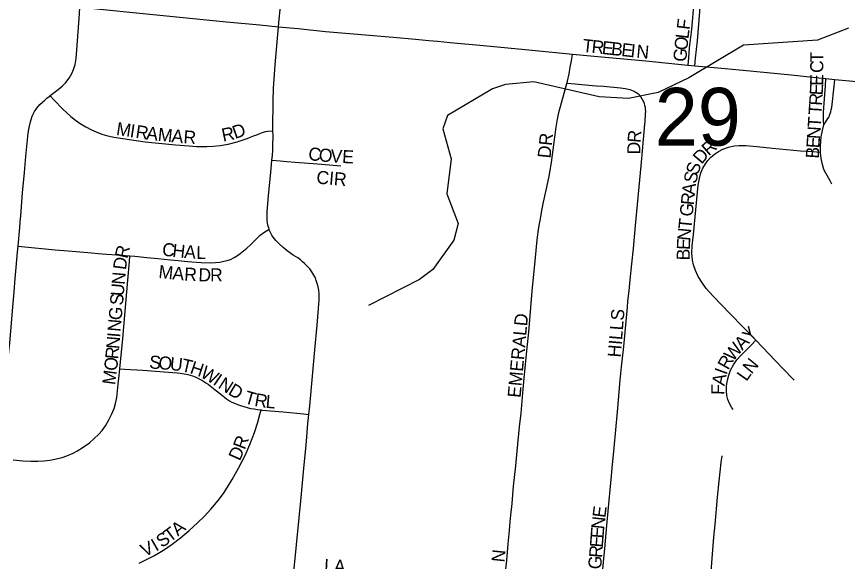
# Model space of a CAD drawing. Extents: x 1410790 to 1770854, y 448063 to 770588.
# Drawn here: x 1535008 to 1538182, y 646042 to 648125 of the extents above; entities that cross this region are included whole.
import ezdxf

# ---------------------------------------------------------------- set-up
doc = ezdxf.new("R2010")
doc.units = 0
for name, color, linetype in [('GM_X_City_Street', 7, 'Continuous'), ('GM_X_City_Street_Text', 7, 'Continuous'), ('GM_X_Minor_River', 7, 'Continuous'), ('GM_X_Section_Text', 7, 'Continuous')]:
    doc.layers.add(name, color=color, linetype=linetype)

msp = doc.modelspace()

# ---------------------------------------------------------------- linework, layer by layer
at = {"layer": 'GM_X_City_Street'}
for points in [[(1536008.2, 648086.4), (1536011.3, 648115.7), (1536018.6, 648186.7), (1536023.3, 648238.8), (1536029, 648304.1), (1536033.4, 648357.8)], [(1537573.1, 647939.6), (1537575.7, 647968.1), (1537579.1, 648005.7), (1537587.3, 648077.3), (1537596.8, 648179.3)], [(1535135.2, 647822.8), (1535135.6, 647823.1), (1535145.9, 647831), (1535166.3, 647846.5), (1535181.8, 647859.2), (1535195.9, 647873.8), (1535208.1, 647889.9), (1535218.3, 647907.5), (1535225, 647923), (1535230.8, 647942.4), (1535235.1, 647965.4), (1535238.3, 647998.3), (1535247.5, 648135.6), (1535249.3, 648161.2)], [(1535249.3, 648161.2), (1535251.1, 648161), (1535453.4, 648140.3), (1535668.9, 648119.2), (1535809.3, 648105.7), (1535936.7, 648093.4), (1536008.2, 648086.4)], [(1537599.3, 647937.2), (1537602.2, 647966.9), (1537608.7, 648032.5), (1537620.3, 648177.2)], [(1535987, 647689), (1535986.3, 647719.5), (1535987.4, 647781.4), (1535987.6, 647784.8), (1535987.9, 647801.1), (1535989.2, 647853.4), (1535990, 647868.1), (1535995.2, 647941), (1536008.2, 648086.4)], [(1536008.2, 648086.4), (1536083.6, 648079.1), (1536188.1, 648068.8), (1536325.4, 648057), (1536446.4, 648046.6), (1536531.2, 648039.1), (1536570.2, 648035.3), (1536583.1, 648034), (1536615.5, 648030.7), (1536664.4, 648026), (1536791.8, 648014.2), (1536977.8, 647996.5), (1537132, 647981.8)], [(1537109.8, 647868.9), (1537112.3, 647878), (1537118.9, 647907), (1537123.3, 647931.7), (1537127.6, 647956), (1537132, 647981.8)], [(1537132, 647981.8), (1537199.9, 647975.3), (1537412.2, 647955.7), (1537572, 647939.8), (1537573.1, 647939.6)], [(1537573.1, 647939.6), (1537599.3, 647937.2)], [(1537599.3, 647937.2), (1537673.3, 647930.1), (1537784.3, 647919.9), (1537967.1, 647902.1), (1538097.5, 647888.8), (1538100.1, 647888.5)], [(1536874.4, 645991.5), (1536880.5, 646045.2), (1536885.8, 646109), (1536890.9, 646161), (1536893.9, 646193.3), (1536896.4, 646219), (1536901.1, 646264.3), (1536906.5, 646329.6), (1536915, 646407.9), (1536919.7, 646463.4), (1536929.6, 646557.2), (1536935.2, 646608.8), (1536943.2, 646700.2), (1536947.2, 646742.6), (1536958.6, 646860.1), (1536964.2, 646918.9), (1536972, 647013.5), (1536977.8, 647075.1), (1536990.5, 647204), (1536997, 647271.5), (1536998.7, 647291), (1537000, 647300.6), (1537001.1, 647310.3), (1537003.7, 647326.3), (1537007.5, 647345.4), (1537016.1, 647390.3), (1537021, 647416), (1537034.1, 647473.6), (1537042.8, 647515.5), (1537051.5, 647567.4), (1537061.8, 647645.4), (1537069.3, 647703.1), (1537074.4, 647732.6), (1537079.6, 647758.1), (1537089, 647796), (1537109.8, 647868.9)], [(1537236.3, 645894.9), (1537255.3, 646091.9), (1537263.2, 646180.1), (1537269.5, 646248.6), (1537278.4, 646343.1), (1537280.7, 646369.1), (1537283.5, 646398.4), (1537291.2, 646476.6), (1537304.1, 646613.7), (1537314.4, 646734.7), (1537319.4, 646786.2), (1537327.3, 646864.4), (1537341.7, 647014.4), (1537343.7, 647037.2), (1537348, 647076.3), (1537352.1, 647118.7), (1537358.7, 647180.4), (1537364.1, 647238.6), (1537372.1, 647326.6), (1537393.4, 647554.9), (1537399.8, 647626.6), (1537401.4, 647642.9), (1537403.7, 647668.9), (1537406.9, 647701.6), (1537409.1, 647724.3), (1537411.2, 647753.4), (1537411.3, 647762.4), (1537410.8, 647769.3), (1537410, 647777.4), (1537408.6, 647784.8), (1537406.4, 647793.1), (1537404, 647799.7), (1537401, 647805.7), (1537398.4, 647810.5), (1537394.6, 647816.1), (1537391.2, 647820.6), (1537385.8, 647825.8), (1537379.9, 647831), (1537374.2, 647834.9), (1537368.5, 647838.2), (1537364.1, 647840.5), (1537358.6, 647842.8), (1537352, 647845.2), (1537345.9, 647846.8), (1537339.4, 647848), (1537332.8, 647849.1), (1537315, 647851.5), (1537249.8, 647857.5), (1537223.7, 647859.8), (1537207.4, 647861), (1537142.1, 647866.3), (1537109.8, 647868.9)], [(1538091.5, 647711.8), (1538090.5, 647728.2), (1538090.1, 647740), (1538091, 647759.2), (1538093.3, 647794.4), (1538098, 647860.1), (1538100.1, 647888.5)], [(1538091.5, 647711.8), (1538103.2, 647728.7), (1538107.5, 647735), (1538111.8, 647742.4), (1538113.9, 647747.2), (1538116.6, 647754.8), (1538118.5, 647761), (1538120.4, 647769.1), (1538122.1, 647777.7), (1538130.9, 647859.2), (1538133.7, 647885.3)], [(1538100.1, 647888.5), (1538133.7, 647885.3)], [(1538133.7, 647885.3), (1538342.7, 647865.4), (1538440.5, 647856), (1538598.7, 647840.7), (1538723.9, 647831), (1538844.8, 647819.8), (1538952.6, 647809.8), (1539096.5, 647797.2), (1539184.6, 647788.6), (1539311.8, 647775.5), (1539367.3, 647770.4), (1539461.9, 647761.3), (1539595.7, 647748.4), (1539693.6, 647739.5), (1539826.9, 647726)], [(1535013.3, 647247.1), (1535019.7, 647318.5), (1535021.5, 647340.8), (1535023.4, 647363.2), (1535030.7, 647450.9), (1535037.6, 647529.3), (1535043.3, 647590.2), (1535052.2, 647679.2), (1535055.4, 647701.4), (1535060.8, 647723.2), (1535067.4, 647745.1), (1535075.5, 647761.8), (1535084.4, 647774.9), (1535096.6, 647789.6), (1535106.7, 647798.4), (1535115.1, 647806.2), (1535123.5, 647813.7), (1535135.2, 647822.8)], [(1535135.2, 647822.8), (1535150.2, 647807), (1535184.1, 647771.1), (1535214.2, 647742.9), (1535232.4, 647728.7), (1535250.9, 647715.9), (1535272.1, 647703.2), (1535294, 647692.4), (1535311.4, 647684.7), (1535332.6, 647675.8), (1535350.7, 647670), (1535379.7, 647663.9), (1535498.5, 647646.9), (1535614.9, 647635), (1535666.6, 647630.7), (1535694.4, 647629.2), (1535734.1, 647628.4), (1535759.2, 647629.5), (1535785.8, 647632.2), (1535815.9, 647637.3), (1535850.6, 647646.9), (1535888.8, 647659.1), (1535898, 647662.6), (1535916.3, 647670), (1535925.5, 647673.5), (1535934.6, 647677.1), (1535947, 647682), (1535958.5, 647685.5), (1535967.8, 647686.6), (1535987, 647689)], [(1538079.6, 647607), (1538079.7, 647631), (1538082.1, 647665.3), (1538086.8, 647690.2), (1538091.5, 647711.8)], [(1535983.2, 647576.4), (1535984.7, 647594.7), (1535986.4, 647614.4), (1535987.1, 647630.9), (1535987.5, 647670.5), (1535987, 647689)], [(1537832.3, 646887.6), (1537830.6, 646889.4), (1537734.5, 646988.3), (1537668.6, 647056.8), (1537642.8, 647086.1), (1537625.3, 647109.4), (1537611.8, 647131.3), (1537601.1, 647154.5), (1537594.2, 647175.8), (1537590.5, 647194.6), (1537588.1, 647220.2), (1537588.8, 647249.2), (1537593.4, 647291.5), (1537600.4, 647360.1), (1537612.1, 647480.9), (1537616.5, 647506.3), (1537622.5, 647527.8), (1537629.8, 647545.6), (1537639.2, 647562.2), (1537648.5, 647575), (1537659.2, 647586.7), (1537673.6, 647599.2), (1537689.5, 647609.7), (1537706.6, 647618.4), (1537727.5, 647626.1), (1537749.3, 647630.8), (1537768.3, 647632.5), (1537794.2, 647632.2), (1537836.4, 647628.1), (1537895.3, 647622.7), (1538003.2, 647612.2), (1538049.2, 647609), (1538079.6, 647607)], [(1538122.9, 647484.2), (1538115.9, 647497.8), (1538099.5, 647526.1), (1538092.6, 647541), (1538086.5, 647559.6), (1538081.9, 647582.1), (1538079.6, 647604.8), (1538079.6, 647607)], [(1535972.6, 647312.1), (1535970.9, 647317.3), (1535968.9, 647324.6), (1535966.6, 647335.4), (1535965.5, 647346.1), (1535964.7, 647357.3), (1535965.1, 647367.4), (1535965.5, 647380.5), (1535966.3, 647394.4), (1535970.6, 647441.2), (1535979.3, 647529.2), (1535983.2, 647576.4)], [(1535983.2, 647576.4), (1536014.1, 647573.7), (1536039.8, 647571.5), (1536072, 647569), (1536157.3, 647561.8), (1536201.8, 647558), (1536246.6, 647554.8)], [(1535440.8, 647210.3), (1535458.9, 647208.7), (1535504.7, 647204.4), (1535547.1, 647200.2), (1535596, 647195), (1535625.3, 647192.2), (1535661.2, 647189.2), (1535677.4, 647187.7), (1535713.2, 647185.1), (1535750.1, 647183.8), (1535767.5, 647184.6), (1535783.7, 647186.5), (1535799.8, 647189.7), (1535812.6, 647193.3), (1535824.7, 647196.9), (1535838.6, 647203.8), (1535852, 647211.8), (1535862.2, 647219.4), (1535875, 647229.2), (1535887.4, 647239.6), (1535901.5, 647252.5), (1535913, 647263.8), (1535926.9, 647277.6), (1535938.7, 647289.9), (1535952.6, 647300.3), (1535972.6, 647312.1)], [(1536124.2, 646604.1), (1536127.6, 646636.9), (1536138.1, 646750.3), (1536147, 646850.9), (1536156, 646945), (1536161.6, 647009.7), (1536162.7, 647026.6), (1536163.3, 647039.2), (1536164.2, 647050.7), (1536163.3, 647066.6), (1536161.8, 647079.6), (1536159.5, 647091.6), (1536156, 647104.3), (1536152.5, 647116.3), (1536149.1, 647125.9), (1536143.3, 647137.1), (1536135.9, 647149.9), (1536127.5, 647161), (1536118.2, 647171), (1536108.2, 647180.7), (1536100.5, 647188), (1536092.4, 647195.4), (1536082, 647202.7), (1536064.6, 647213), (1536040.9, 647230.1), (1536025.7, 647242.4), (1536010.2, 647255.9), (1535997.9, 647269.4), (1535988.4, 647281.4), (1535982.9, 647289.8), (1535978.6, 647297.6), (1535974, 647307.6), (1535972.6, 647312.1)], [(1534938.8, 646435.8), (1534942.3, 646472.6), (1534956.5, 646612.9), (1534960.8, 646655.3), (1534964, 646687.9), (1534969.9, 646753.2), (1534975.5, 646821.3), (1534981.1, 646876.8), (1534992.3, 647000.9), (1534998.1, 647072.6), (1535001.9, 647123.7), (1535006, 647165.4), (1535011.2, 647224.1), (1535013.3, 647247.1)], [(1535013.3, 647247.1), (1535025.8, 647245.9), (1535155.1, 647233.9), (1535204, 647229.5), (1535279.2, 647223.1), (1535334.8, 647218.7), (1535406.7, 647213.1), (1535440.8, 647210.3)], [(1535402.1, 646778.5), (1535413.4, 646894.1), (1535432.7, 647117.8), (1535438.9, 647188.8), (1535440.8, 647210.3)], [(1537745.4, 646623.4), (1537739.8, 646631.5), (1537731.6, 646645.8), (1537724.9, 646661.4), (1537721.3, 646676.9), (1537719.5, 646693.2), (1537719.9, 646712.9), (1537723.4, 646735.7), (1537728.6, 646754.7), (1537735.8, 646773.1), (1537746.7, 646793.4), (1537759.8, 646812.4), (1537774.6, 646830), (1537814.3, 646869.6), (1537832.3, 646887.6)], [(1537978.3, 646735.8), (1537932.4, 646782.6), (1537832.3, 646887.6)], [(1534994.9, 646430.5), (1535030.9, 646427.1), (1535061.3, 646425.2), (1535089.1, 646425), (1535111.6, 646426.5), (1535134.1, 646429.4), (1535153.2, 646432.9), (1535181.5, 646439.6), (1535199.8, 646445.6), (1535223.3, 646456), (1535237.5, 646463.5), (1535262.3, 646478.7), (1535285.9, 646495.7), (1535303, 646510.4), (1535321.4, 646528.5), (1535334, 646543.2), (1535347.6, 646561.2), (1535359.3, 646580.4), (1535370.7, 646603.5), (1535380.2, 646627.5), (1535385.6, 646646), (1535390.3, 646669.3), (1535396.2, 646720), (1535399.7, 646752.8), (1535402.1, 646778.5)], [(1535402.1, 646778.5), (1535419.7, 646777.4), (1535489.8, 646772.9), (1535571.4, 646767.6), (1535603.9, 646764.6), (1535620.7, 646763.3), (1535633.1, 646762), (1535647.9, 646759.9), (1535661.4, 646756.7), (1535670.2, 646754.3), (1535679.8, 646751.3), (1535689.8, 646747.7), (1535700.6, 646743), (1535707.5, 646739.4), (1535714.7, 646735.6), (1535722.6, 646730.6), (1535731, 646725.3), (1535739.1, 646719.6), (1535746.9, 646714), (1535766.3, 646698.6), (1535787.8, 646681.6), (1535809.5, 646664.3), (1535821.2, 646656.6), (1535830.4, 646651.3), (1535839.7, 646646.8), (1535851.9, 646642), (1535862.7, 646638.6), (1535875.4, 646634.6), (1535888.2, 646630.9), (1535901.4, 646627.5), (1535914.9, 646625.1), (1535927.6, 646623), (1535941.7, 646621.2)], [(1535476.5, 646035.2), (1535531.6, 646063.4), (1535569.2, 646085.7), (1535601.9, 646108.8), (1535633.4, 646132.9), (1535666.4, 646160.9), (1535699.1, 646190), (1535725.4, 646215.1), (1535749.4, 646242.5), (1535778.9, 646277), (1535800.9, 646306.1), (1535817.2, 646332.3), (1535830.7, 646354.9), (1535855.1, 646398.3), (1535870, 646425.9), (1535880.7, 646447.2), (1535899.1, 646489.1), (1535916.5, 646534.5), (1535929.3, 646574.9), (1535937.1, 646604), (1535941.7, 646621.2)], [(1535941.7, 646621.2), (1535945.6, 646620.7), (1536025.9, 646613.6), (1536104, 646606), (1536124.2, 646604.1)], [(1536067, 646002.1), (1536086.6, 646208.5), (1536095.2, 646286.6), (1536104.1, 646384.5), (1536113.9, 646488.5), (1536114.9, 646501.4), (1536120.5, 646569.2), (1536124.2, 646604.1)], [(1537648.5, 645860), (1537656.2, 645955.5), (1537662.2, 646020.7), (1537667, 646069.5), (1537672.3, 646134.6), (1537676.4, 646183.4), (1537686.3, 646287.4), (1537692.5, 646348.8), (1537700, 646420.3), (1537703, 646446)]]:
    msp.add_lwpolyline(points, dxfattribs=at)
at = {"layer": 'GM_X_Minor_River'}
msp.add_lwpolyline([(1538186.4, 648081.4), (1538067.3, 648035.7), (1537784.5, 648015.4), (1537575.7, 647891.4), (1537458.4, 647835.6), (1537345.7, 647811.9), (1537233.7, 647818.1), (1536984.5, 647875.3), (1536876.1, 647865.5), (1536825.7, 647848.5), (1536653.4, 647747.7), (1536636.4, 647696), (1536668.1, 647581.1), (1536651.4, 647447.2), (1536695.2, 647334), (1536677.9, 647270.3), (1536597.6, 647157.7), (1536546.8, 647120.6), (1536352.5, 647020.3)], dxfattribs=at)

# ---------------------------------------------------------------- texts
at = {"layer": 'GM_X_City_Street_Text'}
for s, rotation, p in [('F', 82.8784, (1537578.9, 648072.9)), ('L', 82.919, (1537574.6, 648038)), ('T', 353.9238, (1537167.7, 647990.5)), ('R', 353.9481, (1537202.7, 647986.7)), ('E', 353.9238, (1537242.1, 647982.6)), ('B', 353.9481, (1537277.1, 647978.8)), ('E', 353.9238, (1537316.5, 647974.7)), ('I', 353.9659, (1537351.5, 647970.9)), ('O', 83.8674, (1537569.9, 647994.5)), ('N', 354.7337, (1537374.1, 647968.5)), ('G', 85.4378, (1537566.4, 647951)), ('T', 89.9956, (1538090, 647949.5)), ('C', 89.994, (1538090, 647909.9)), ('E', 89.1412, (1538089.5, 647860.7)), ('E', 86.9296, (1538087.5, 647823.4)), ('R', 86.4451, (1538085, 647783.5)), ('T', 86.4322, (1538082.9, 647748.3)), ('T', 86.4322, (1538079.8, 647700)), ('M', 351.4436, (1535386, 647673)), ('I', 351.4433, (1535438.2, 647665.1)), ('R', 351.42, (1535460, 647661.9)), ('A', 353.5424, (1535501.1, 647655.7)), ('R', 11.4409, (1535796.5, 647647)), ('D', 19.2078, (1535842.3, 647656.8)), ('N', 86.4519, (1538077.1, 647656.1)), ('M', 354.2369, (1535545.5, 647650.7)), ('A', 354.2198, (1535598.1, 647645.4)), ('R', 356.3559, (1535643.9, 647640.8)), ('DR', 83.9934, (1537047.5, 647581.7)), ('R', 84.8451, (1537391.1, 647641.1)), ('D', 89.0492, (1537390.5, 647598.1)), ('R', 40.8067, (1537651.9, 647590.5)), ('E', 86.4375, (1538074.9, 647620.9)), ('C', 354.0393, (1536120.4, 647576.9)), ('O', 354.4904, (1536160.3, 647572.7)), ('V', 356.5306, (1536206, 647568.3)), ('E', 357.0057, (1536250.4, 647565.6)), ('D', 49.5564, (1537624.8, 647558.4)), ('B', 86.4403, (1538072.5, 647581.4)), ('S', 73.1935, (1537611.5, 647517.6)), ('CIR', 355.2378, (1536151.7, 647486.9)), ('S', 76.7391, (1537603.6, 647484.1)), ('A', 83.2978, (1537598.8, 647441.9)), ('R', 84.2189, (1537594.8, 647402.7)), ('G', 84.1981, (1537590.4, 647358.9)), ('T', 84.197, (1537585.5, 647310.8)), ('N', 84.6047, (1537581.3, 647267)), ('C', 353.7215, (1535561.7, 647211.7)), ('E', 87.3627, (1537579.8, 647232.5)), ('R', 77.0418, (1535430.6, 647197.5)), ('H', 353.7401, (1535601.1, 647207.3)), ('A', 355.5673, (1535646.6, 647202.4)), ('L', 359.556, (1535694.2, 647198.8)), ('B', 89.83, (1537579.7, 647193.5)), ('D', 82.7231, (1535425.3, 647155.1)), ('M', 353.9786, (1535548.1, 647126.1)), ('A', 354.784, (1535601.4, 647120.5)), ('R', 356.6654, (1535647, 647116.4)), ('D', 358.9569, (1535701.9, 647113.4)), ('R', 359.9228, (1535746.8, 647112.6)), ('N', 85.044, (1535420.4, 647098.7)), ('U', 85.0549, (1535416.6, 647054.8)), ('S', 85.0568, (1535413.5, 647019.8)), ('G', 85.0549, (1535408.6, 646962.8)), ('HILLS', 85.3333, (1537315.7, 646820.7)), ('EMERALD', 84.8056, (1536933.1, 646666.4)), ('N', 85.0543, (1535404.8, 646918.9)), ('Y', 45.0077, (1537810.8, 646878.6)), ('I', 85.0331, (1535402.9, 646897)), ('N', 85.0543, (1535399.1, 646853.1)), ('W', 50.6443, (1537744.6, 646804)), ('A', 45.4482, (1537780, 646847.3)), ('R', 85.0317, (1535395.7, 646813.7)), ('O', 84.1856, (1535391.1, 646769.1)), ('S', 355.3226, (1535512.9, 646780.5)), ('O', 355.3171, (1535548, 646777.7)), ('U', 354.2198, (1535591.6, 646774.1)), ('T', 347.2726, (1535633.8, 646769.9)), ('R', 60.8274, (1537726.6, 646771.3)), ('N', 50.6114, (1537816, 646756)), ('H', 341.4268, (1535666.8, 646762.5)), ('W', 329.6879, (1535706.1, 646749.6)), ('I', 69.9403, (1537719.9, 646752.6)), ('M', 82.5474, (1535384.1, 646715.2)), ('I', 325.631, (1535754.7, 646721.3)), ('A', 78.9816, (1537712.1, 646711.4)), ('L', 55.0214, (1537796.4, 646728)), ('N', 327.1796, (1535774.1, 646708)), ('D', 328.7666, (1535812.3, 646683.4)), ('F', 88.9345, (1537711.6, 646678.5)), ('T', 344.0937, (1535874.6, 646647.9)), ('R', 350.4132, (1535914.3, 646636.9)), ('L', 354.7719, (1535957.5, 646629.7)), ('R', 69.0623, (1535879.5, 646466.7)), ('D', 66.0264, (1535860.5, 646423.9)), ('E', 82.9326, (1537257.2, 646207.3)), ('N', 84.0545, (1537252.7, 646163.8)), ('A', 40.0779, (1535623.9, 646136.7)), ('S', 34.7434, (1535562.6, 646092.6)), ('T', 36.4777, (1535592.9, 646113.6)), ('E', 85.5699, (1537250, 646129.1)), ('V', 25.0499, (1535495.7, 646058.4)), ('I', 30.0981, (1535539.9, 646079.2)), ('E', 85.5825, (1537247.3, 646094)), ('N', 84.2829, (1536871.5, 646037.2)), ('R', 85.5752, (1537244.3, 646054.5)), ('LA', 356.989, (1536181.6, 646001.7)), ('G', 85.5812, (1537240.9, 646010.6))]:
    msp.add_text(s, height=50, rotation=rotation, dxfattribs=at).set_placement(p)
at = {"layer": 'GM_X_Section_Text'}
msp.add_text('29', height=221, rotation=0, dxfattribs=at).set_placement((1537446.1, 647631.7))

doc.saveas('drawing.dxf')
